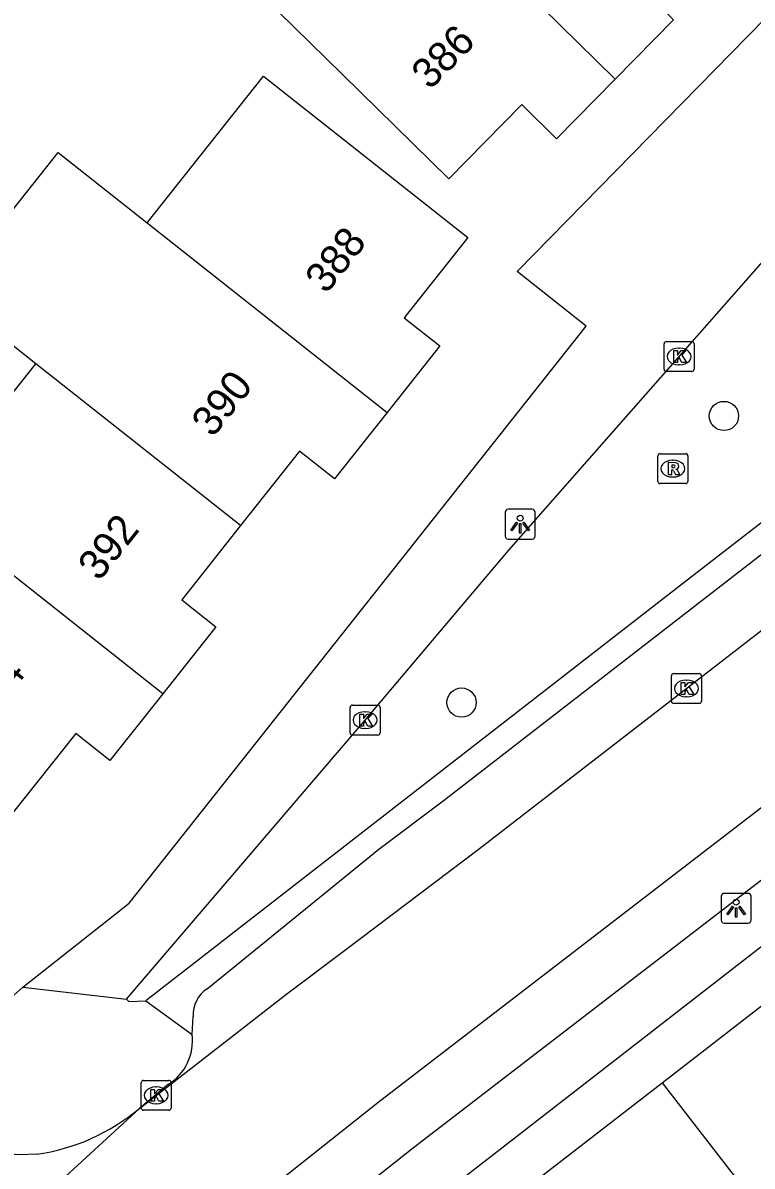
# Model space of a CAD drawing. Extents: x 159222 to 160346, y 381249 to 382166.
# Drawn here: x 159882.64 to 159907.01, y 381548.06 to 381586.28 of the extents above; entities that cross this region are included whole.
import ezdxf

# ---------------------------------------------------------------- set-up
doc = ezdxf.new("R2010")
doc.units = 0
for name, color, linetype in [('IMGEO_Boom', 7, 'Continuous'), ('IMGEO_Kolk', 7, 'Continuous'), ('IMGEO_Lichtpunt', 7, 'Continuous'), ('IMGEO_Pand', 7, 'Continuous'), ('IMGEO_Pand_nummerreeks', 7, 'Continuous'), ('IMGEO_Rijbaan_lokaal_open', 7, 'Continuous'), ('IMGEO_Rioolput', 7, 'Continuous'), ('IMGEO_Voetpad_open', 7, 'Continuous')]:
    doc.layers.add(name, color=color, linetype=linetype)

msp = doc.modelspace()

# ---------------------------------------------------------------- linework, layer by layer
at = {"layer": 'IMGEO_Boom'}
for centre in [(159906.066, 381573.142), (159897.296, 381563.56)]:
    msp.add_circle(centre, 0.489, dxfattribs=at)
at = {"layer": 'IMGEO_Kolk'}
for p, q in [((159904.066, 381574.704), (159904.066, 381575.556)), ((159904.141, 381575.63), (159904.993, 381575.63)), ((159905.067, 381575.556), (159905.067, 381574.704)), ((159904.554, 381575.41), (159904.579, 381575.41)), ((159904.577, 381574.85), (159904.552, 381574.85)), ((159904.993, 381574.63), (159904.141, 381574.63)), ((159904.311, 381563.607), (159904.311, 381564.459)), ((159904.386, 381564.533), (159905.238, 381564.533)), ((159905.312, 381564.459), (159905.312, 381563.607)), ((159904.799, 381564.313), (159904.824, 381564.313)), ((159904.822, 381563.753), (159904.797, 381563.753)), ((159893.572, 381562.549), (159893.572, 381563.401)), ((159893.647, 381563.475), (159894.499, 381563.475)), ((159894.573, 381563.401), (159894.573, 381562.549)), ((159905.238, 381563.533), (159904.386, 381563.533)), ((159894.06, 381563.255), (159894.085, 381563.255)), ((159894.083, 381562.695), (159894.058, 381562.695)), ((159894.499, 381562.475), (159893.647, 381562.475)), ((159886.591, 381550.004), (159886.591, 381550.856)), ((159886.666, 381550.93), (159887.518, 381550.93)), ((159887.079, 381550.71), (159887.104, 381550.71)), ((159887.592, 381550.856), (159887.592, 381550.004)), ((159887.518, 381549.93), (159886.666, 381549.93)), ((159887.102, 381550.15), (159887.077, 381550.15))]:
    msp.add_line(p, q, dxfattribs=at)
for points in [[(159904.066, 381574.704), (159904.066, 381575.556)], [(159904.141, 381575.63), (159904.993, 381575.63)], [(159905.067, 381575.556), (159905.067, 381574.704)], [(159904.387, 381575.33), (159904.51, 381575.33), (159904.51, 381575.179), (159904.64, 381575.33), (159904.804, 381575.33), (159904.658, 381575.179), (159904.811, 381574.93), (159904.659, 381574.93), (159904.574, 381575.094), (159904.51, 381575.027), (159904.51, 381574.93), (159904.387, 381574.93), (159904.387, 381575.33)], [(159904.993, 381574.63), (159904.141, 381574.63)], [(159904.311, 381563.607), (159904.311, 381564.459)], [(159904.386, 381564.533), (159905.238, 381564.533)], [(159905.312, 381564.459), (159905.312, 381563.607)], [(159904.632, 381564.233), (159904.755, 381564.233), (159904.755, 381564.082), (159904.885, 381564.233), (159905.049, 381564.233), (159904.903, 381564.082), (159905.056, 381563.833), (159904.904, 381563.833), (159904.819, 381563.997), (159904.755, 381563.93), (159904.755, 381563.833), (159904.632, 381563.833), (159904.632, 381564.233)], [(159893.572, 381562.549), (159893.572, 381563.401)], [(159893.647, 381563.475), (159894.499, 381563.475)], [(159894.573, 381563.401), (159894.573, 381562.549)], [(159905.238, 381563.533), (159904.386, 381563.533)], [(159893.893, 381563.175), (159894.016, 381563.175), (159894.016, 381563.024), (159894.146, 381563.175), (159894.31, 381563.175), (159894.164, 381563.024), (159894.317, 381562.775), (159894.165, 381562.775), (159894.08, 381562.939), (159894.016, 381562.872), (159894.016, 381562.775), (159893.893, 381562.775), (159893.893, 381563.175)], [(159894.499, 381562.475), (159893.647, 381562.475)], [(159886.591, 381550.004), (159886.591, 381550.856)], [(159886.666, 381550.93), (159887.518, 381550.93)], [(159887.592, 381550.856), (159887.592, 381550.004)], [(159886.912, 381550.63), (159887.035, 381550.63), (159887.035, 381550.479), (159887.165, 381550.63), (159887.329, 381550.63), (159887.183, 381550.479), (159887.336, 381550.23), (159887.184, 381550.23), (159887.099, 381550.394), (159887.035, 381550.327), (159887.035, 381550.23), (159886.912, 381550.23), (159886.912, 381550.63)], [(159887.518, 381549.93), (159886.666, 381549.93)]]:
    msp.add_lwpolyline(points, dxfattribs=at)
for centre, start, end in [((159904.143, 381575.554), 91.552, 178.448), ((159904.143, 381575.554), 91.552, 178.448), ((159904.991, 381575.554), 1.552, 88.448), ((159904.991, 381575.554), 1.552, 88.448), ((159904.143, 381574.706), 181.552, 268.448), ((159904.143, 381574.706), 181.552, 268.448), ((159904.991, 381574.706), 271.552, 358.448), ((159904.991, 381574.706), 271.552, 358.448), ((159904.388, 381564.457), 91.552, 178.448), ((159904.388, 381564.457), 91.552, 178.448), ((159905.236, 381564.457), 1.552, 88.448), ((159905.236, 381564.457), 1.552, 88.448), ((159893.649, 381563.399), 91.552, 178.448), ((159893.649, 381563.399), 91.552, 178.448), ((159894.497, 381563.399), 1.552, 88.448), ((159894.497, 381563.399), 1.552, 88.448), ((159904.388, 381563.609), 181.552, 268.448), ((159904.388, 381563.609), 181.552, 268.448), ((159905.236, 381563.609), 271.552, 358.448), ((159905.236, 381563.609), 271.552, 358.448), ((159893.649, 381562.551), 181.552, 268.448), ((159893.649, 381562.551), 181.552, 268.448), ((159894.497, 381562.551), 271.552, 358.448), ((159894.497, 381562.551), 271.552, 358.448), ((159886.668, 381550.854), 91.552, 178.448), ((159886.668, 381550.854), 91.552, 178.448), ((159887.516, 381550.854), 1.552, 88.448), ((159887.516, 381550.854), 1.552, 88.448), ((159886.668, 381550.006), 181.552, 268.448), ((159886.668, 381550.006), 181.552, 268.448), ((159887.516, 381550.006), 271.552, 358.448), ((159887.516, 381550.006), 271.552, 358.448)]:
    msp.add_arc(centre, 0.0765, start, end, dxfattribs=at)
for centre, major_axis, ratio, start_param, end_param in [((159904.553, 381575.13), (-0.387, 0.002), 0.722429, 4.712389, 7.853982), ((159904.578, 381575.13), (-0.39, 0.002), 0.717154, 1.570796, 4.712389), ((159904.798, 381564.033), (-0.387, 0.002), 0.722429, 4.712389, 7.853982), ((159904.823, 381564.033), (-0.39, 0.002), 0.717154, 1.570796, 4.712389), ((159894.059, 381562.975), (-0.387, 0.002), 0.722429, 4.712389, 7.853982), ((159894.084, 381562.975), (-0.39, 0.002), 0.717154, 1.570796, 4.712389), ((159887.078, 381550.43), (-0.387, 0.002), 0.722429, 4.712389, 7.853982), ((159887.103, 381550.43), (-0.39, 0.002), 0.717154, 1.570796, 4.712389)]:
    msp.add_ellipse(centre, major_axis=major_axis, ratio=ratio, start_param=start_param, end_param=end_param, dxfattribs=at)
at = {"layer": 'IMGEO_Lichtpunt'}
for p, q in [((159898.757, 381569.927), (159898.757, 381569.12)), ((159898.757, 381569.927), (159898.757, 381569.12)), ((159899.659, 381570.022), (159898.851, 381570.022)), ((159899.659, 381570.022), (159898.851, 381570.022)), ((159899.753, 381569.12), (159899.753, 381569.927)), ((159899.753, 381569.12), (159899.753, 381569.927)), ((159898.851, 381569.026), (159899.659, 381569.026)), ((159898.851, 381569.026), (159899.659, 381569.026)), ((159906.876, 381557.183), (159906.068, 381557.183)), ((159906.876, 381557.183), (159906.068, 381557.183)), ((159905.974, 381557.088), (159905.974, 381556.281)), ((159905.974, 381557.088), (159905.974, 381556.281)), ((159906.97, 381556.281), (159906.97, 381557.088)), ((159906.97, 381556.281), (159906.97, 381557.088)), ((159906.068, 381556.187), (159906.876, 381556.187)), ((159906.068, 381556.187), (159906.876, 381556.187))]:
    msp.add_line(p, q, dxfattribs=at)
for points in [[(159899.131, 381569.591), (159899.17, 381569.563), (159898.982, 381569.301), (159898.944, 381569.328), (159899.131, 381569.591)], [(159899.233, 381569.543), (159899.28, 381569.543), (159899.28, 381569.221), (159899.233, 381569.221), (159899.233, 381569.543)], [(159899.343, 381569.563), (159899.381, 381569.59), (159899.568, 381569.328), (159899.529, 381569.3), (159899.343, 381569.563)], [(159906.348, 381556.752), (159906.387, 381556.724), (159906.199, 381556.462), (159906.161, 381556.489), (159906.348, 381556.752)], [(159906.45, 381556.704), (159906.497, 381556.704), (159906.497, 381556.382), (159906.45, 381556.382), (159906.45, 381556.704)], [(159906.56, 381556.724), (159906.598, 381556.751), (159906.785, 381556.489), (159906.746, 381556.461), (159906.56, 381556.724)]]:
    msp.add_lwpolyline(points, dxfattribs=at)
for centre in [(159899.256, 381569.725), (159906.473, 381556.886)]:
    msp.add_circle(centre, 0.0994, dxfattribs=at)
for centre, start, end in [((159898.851, 381569.927), 90, 180), ((159898.851, 381569.927), 90, 180), ((159899.659, 381569.927), 0, 90), ((159899.659, 381569.927), 0, 90), ((159898.851, 381569.12), 180, 270), ((159898.851, 381569.12), 180, 270), ((159899.659, 381569.12), 270, 0), ((159899.659, 381569.12), 270, 360), ((159906.068, 381557.088), 90, 180), ((159906.068, 381557.088), 90, 180), ((159906.876, 381557.088), 0, 90), ((159906.876, 381557.088), 0, 90), ((159906.068, 381556.281), 180, 270), ((159906.068, 381556.281), 180, 270), ((159906.876, 381556.281), 270, 0), ((159906.876, 381556.281), 270, 360)]:
    msp.add_arc(centre, 0.0946, start, end, dxfattribs=at)
at = {"layer": 'IMGEO_Pand'}
for points in [[(159902.427, 381584.4), (159900.474, 381582.412), (159899.313, 381583.552), (159896.874, 381581.068), (159893.306, 381584.571), (159890.656, 381587.174), (159895.057, 381591.656)], [(159902.427, 381584.4), (159895.057, 381591.656)], [(159905.45, 381589.698), (159903.272, 381587.48), (159904.382, 381586.391), (159902.427, 381584.4)], [(159886.794, 381579.595), (159890.683, 381584.505), (159893.582, 381582.21), (159897.503, 381579.107), (159895.38, 381576.425), (159896.568, 381575.485), (159894.807, 381573.261)], [(159883.066, 381574.887), (159880.087, 381577.246), (159883.815, 381581.954), (159886.794, 381579.595)], [(159886.794, 381579.595), (159894.807, 381573.261)], [(159879.33, 381570.17), (159883.066, 381574.887)], [(159889.911, 381569.476), (159883.066, 381574.887)], [(159894.807, 381573.261), (159893.046, 381571.036), (159891.878, 381571.961), (159889.911, 381569.476)], [(159887.316, 381563.857), (159879.33, 381570.17)], [(159889.911, 381569.476), (159887.944, 381566.991), (159889.083, 381566.089), (159887.316, 381563.857)], [(159887.316, 381563.857), (159885.547, 381561.623), (159884.402, 381562.529), (159882.328, 381559.909), (159879.945, 381561.796)], [(159903.996, 381550.849), (159908.553, 381554.381)], [(159899.482, 381547.35), (159903.996, 381550.849)], [(159903.996, 381550.849), (159908.581, 381544.936), (159910.939, 381541.895)]]:
    msp.add_lwpolyline(points, dxfattribs=at)
at = {"layer": 'IMGEO_Rijbaan_lokaal_open'}
for points in [[(159883.095, 381548.46), (159883.078, 381548.459), (159882.531, 381548.441), (159881.985, 381548.472), (159881.443, 381548.552), (159880.911, 381548.68), (159880.392, 381548.855), (159879.891, 381549.076), (159879.412, 381549.34), (159878.959, 381549.646), (159878.534, 381549.992), (159876.296, 381552.057), (159872.694, 381555.382), (159864.692, 381562.858), (159855.141, 381571.732), (159846.923, 381579.367), (159843.803, 381582.252)], [(159886.532, 381549.994), (159891.463, 381553.82), (159893.425, 381555.305), (159897.902, 381558.679), (159910.683, 381568.58)], [(159888.171, 381545.168), (159894.5, 381550.196), (159910.193, 381562.267), (159913.544, 381564.89)], [(159886.532, 381549.994), (159874.027, 381538.498)]]:
    msp.add_lwpolyline(points, dxfattribs=at)
msp.add_arc((159882.146, 381555.203), 6.809, 278.0088, 310.0955, dxfattribs=at)
at = {"layer": 'IMGEO_Rioolput'}
for p, q in [((159903.859, 381570.956), (159903.859, 381571.808)), ((159903.934, 381571.882), (159904.786, 381571.882)), ((159904.86, 381571.808), (159904.86, 381570.956)), ((159904.347, 381571.662), (159904.372, 381571.662)), ((159904.37, 381571.102), (159904.345, 381571.102)), ((159904.786, 381570.882), (159903.934, 381570.882))]:
    msp.add_line(p, q, dxfattribs=at)
for points in [[(159903.859, 381570.956), (159903.859, 381571.808)], [(159903.934, 381571.882), (159904.786, 381571.882)], [(159904.86, 381571.808), (159904.86, 381570.956)], [(159904.448, 381571.58), (159904.196, 381571.582), (159904.196, 381571.182)], [(159904.196, 381571.182), (159904.32, 381571.182), (159904.32, 381571.344), (159904.331, 381571.344)], [(159904.374, 381571.501), (159904.32, 381571.501), (159904.32, 381571.42)], [(159904.32, 381571.42), (159904.372, 381571.42)], [(159904.378, 381571.315), (159904.449, 381571.182), (159904.589, 381571.182), (159904.524, 381571.308)], [(159904.786, 381570.882), (159903.934, 381570.882)]]:
    msp.add_lwpolyline(points, dxfattribs=at)
for centre, radius, start, end in [((159903.936, 381571.806), 0.0765, 91.552, 178.448), ((159903.936, 381571.806), 0.0765, 91.552, 178.448), ((159904.784, 381571.806), 0.0765, 1.552, 88.448), ((159904.784, 381571.806), 0.0765, 1.552, 88.448), ((159904.33, 381571.291), 0.0533, 26.0293, 88.6989), ((159904.356, 381571.609), 0.19, 274.7715, 282.9687), ((159904.38, 381571.405), 0.0964, 77.0061, 93.1865), ((159904.394, 381571.462), 0.0378, 276.6634, 79.6772), ((159904.447, 381571.47), 0.109, 350.3612, 89.416), ((159904.445, 381571.47), 0.112, 277.5842, 350.9817), ((159904.429, 381571.255), 0.108, 29.5134, 73.7905), ((159903.936, 381570.958), 0.0765, 181.552, 268.448), ((159903.936, 381570.958), 0.0765, 181.552, 268.448), ((159904.784, 381570.958), 0.0765, 271.552, 358.448), ((159904.784, 381570.958), 0.0765, 271.552, 358.448)]:
    msp.add_arc(centre, radius, start, end, dxfattribs=at)
for centre, major_axis, ratio, start_param, end_param in [((159904.346, 381571.382), (-0.387, 0.002), 0.722429, 4.712389, 7.853982), ((159904.371, 381571.382), (-0.39, 0.002), 0.717154, 1.570796, 4.712389)]:
    msp.add_ellipse(centre, major_axis=major_axis, ratio=ratio, start_param=start_param, end_param=end_param, dxfattribs=at)
at = {"layer": 'IMGEO_Voetpad_open'}
for points in [[(159882.637, 381554.045), (159886.189, 381556.852), (159901.457, 381576.14), (159899.155, 381577.976), (159925.043, 381604.411), (159922.432, 381607.036)], [(159889.378, 381541.471), (159930.356, 381573.305), (159933.502, 381574.549), (159949.504, 381581.701)], [(159888.793, 381553.996), (159894.534, 381558.661), (159896.678, 381560.279), (159910.418, 381570.922), (159915.229, 381574.619), (159920.419, 381578.64), (159922.054, 381579.83)], [(159886.098, 381553.64), (159894.074, 381562.974), (159898.879, 381568.661), (159907.539, 381578.507)], [(159907.539, 381578.507), (159910.859, 381574.265), (159908.743, 381572.552), (159909.616, 381571.353), (159904.886, 381567.682), (159893.797, 381559.075), (159886.748, 381553.586)], [(159927.434, 381573.235), (159925.944, 381572.151), (159911.373, 381560.746), (159895.686, 381548.679), (159889.579, 381543.826)], [(159882.637, 381554.045), (159886.098, 381553.64)], [(159886.098, 381553.64), (159886.173, 381553.568), (159886.748, 381553.586)], [(159886.748, 381553.586), (159888.291, 381552.461)], [(159888.291, 381552.461), (159888.331, 381553.067)], [(159887.502, 381550.8), (159886.532, 381549.994)]]:
    msp.add_lwpolyline(points, dxfattribs=at)
for centre, radius, start, end in [((159880.749, 381555.909), 2.653, 223.9385, 315.3676), ((159889.352, 381553.138), 1.024, 123.1172, 183.9996), ((159886.6, 381552.246), 1.705, 301.9546, 7.2286)]:
    msp.add_arc(centre, radius, start, end, dxfattribs=at)

# ---------------------------------------------------------------- texts
at = {"layer": 'IMGEO_Pand_nummerreeks'}
for s, rotation, p in [('386', 45.4559, (159896.241, 381584.017)), ('388', 51.6755, (159892.776, 381577.191)), ('390', 51.6755, (159888.982, 381572.391)), ('392', 51.6755, (159885.185, 381567.587)), ('394', 51.6751, (159881.393, 381562.79))]:
    msp.add_text(s, height=1, rotation=rotation, dxfattribs=at).set_placement(p)

doc.saveas('drawing.dxf')
